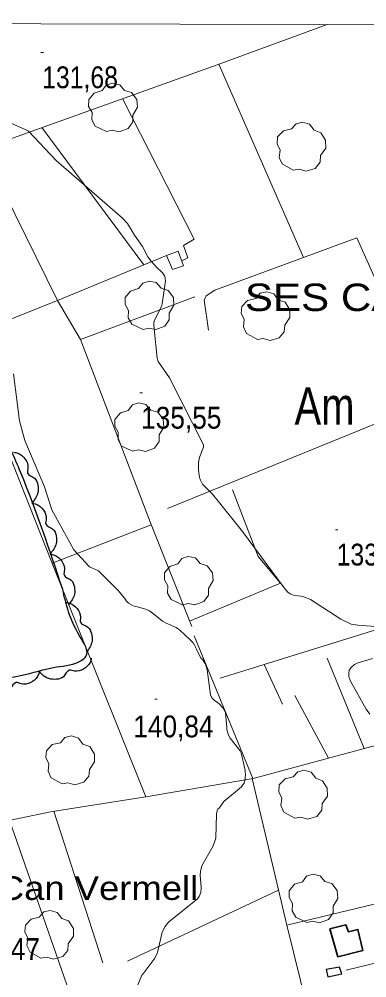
# Model space of a CAD drawing. Extents: x 480269 to 484877, y 4383588 to 4386804.
# Drawn here: x 481302.9 to 481442.4, y 4386072.2 to 4386456.6 of the extents above; entities that cross this region are included whole.
import ezdxf
from ezdxf.enums import TextEntityAlignment as Align

# ---------------------------------------------------------------- set-up
doc = ezdxf.new("R2010")
doc.units = 0
doc.header["$LTSCALE"] = 3.8
for name, color, linetype, lineweight in [('1', 7, 'Continuous', 13), ('21', 7, 'Continuous', 25), ('27', 7, 'Continuous', 25), ('29', 7, 'Continuous', 13), ('47', 7, 'Continuous', 35), ('51', 7, 'Continuous', 13), ('7', 7, 'Continuous', 13), ('9', 7, 'Continuous', 13)]:
    doc.layers.add(name, color=color, linetype=linetype, lineweight=lineweight)
doc.layers.add('31', color=7, linetype='Continuous')
doc.layers.add('5', color=7, linetype='Continuous')

msp = doc.modelspace()

# ---------------------------------------------------------------- linework, layer by layer
at = {"layer": '1'}
msp.add_lwpolyline([(480529.1, 4386456.6), (484105.5, 4386448.1), (484100.5, 4384135.8), (480523.1, 4384144.4)], close=True, dxfattribs=at)
at = {"layer": '21'}
msp.add_lwpolyline([(481432.41, 4386073.82), (481431.5, 4386076.48), (481426.07, 4386075.55), (481426.81, 4386072.69)], close=True, dxfattribs=at)
at = {"layer": '27'}
for points in [[(481320.35, 4386227.93), (481327.1, 4386209.36), (481329.69, 4386201.13), (481328.04, 4386199.61), (481317.88, 4386196.87), (481303.46, 4386193.44), (481292.76, 4386192), (481276.23, 4386194.04), (481268.74, 4386200.02), (481265.37, 4386207.33), (481265.15, 4386217.97), (481261.89, 4386231.76), (481257.97, 4386240.94), (481250.26, 4386263.55), (481243.38, 4386282.87), (481238.59, 4386293.38), (481231.16, 4386310.07), (481228.43, 4386322.5), (481233.94, 4386332.68), (481243.59, 4386341.49), (481255.64, 4386347.7), (481262.44, 4386352.76), (481268, 4386351.6), (481273.52, 4386343.13), (481280.01, 4386327.28), (481288.32, 4386308.12), (481295.44, 4386293.02), (481303.54, 4386274.74), (481320.35, 4386227.93)], [(481300.6, 4386282.93), (481302.34, 4386282.6), (481305.27, 4386280.19), (481306.41, 4386276.68), (481306.22, 4386274.63), (481309.08, 4386272.51), (481310.37, 4386269.82), (481310.41, 4386266.8), (481307.92, 4386262.5)], [(481307.93, 4386262.51), (481309.68, 4386262.18), (481312.61, 4386259.76), (481313.75, 4386256.25), (481313.56, 4386254.21), (481316.41, 4386252.09), (481317.7, 4386249.4), (481317.74, 4386246.37), (481315.26, 4386242.08)], [(481315.27, 4386242.08), (481317.01, 4386241.75), (481319.94, 4386239.34), (481321.08, 4386235.83), (481320.89, 4386233.79), (481323.75, 4386231.67), (481325.03, 4386228.97), (481325.08, 4386225.95), (481322.59, 4386221.66)], [(481321.28, 4386222.72), (481323.04, 4386222.51), (481326.12, 4386220.29), (481327.5, 4386216.87), (481327.44, 4386214.81), (481330.43, 4386212.89), (481331.89, 4386210.28), (481332.13, 4386207.27), (481329.94, 4386202.82)], [(481331.84, 4386200.4), (481331.34, 4386198.69), (481328.65, 4386196.01), (481325.05, 4386195.22), (481323.03, 4386195.6), (481320.65, 4386192.97), (481317.84, 4386191.95), (481314.83, 4386192.2), (481310.8, 4386195.09)], [(481310.87, 4386194.68), (481310.24, 4386193.02), (481307.35, 4386190.57), (481303.69, 4386190.07), (481301.71, 4386190.62), (481299.12, 4386188.19), (481296.24, 4386187.4), (481293.25, 4386187.9), (481289.47, 4386191.11)]]:
    msp.add_spline(points, degree=3, dxfattribs=at)
at = {"layer": '29'}
for points in [[(481337.97, 4386411.56), (481333.43, 4386413.68), (481332.02, 4386416.22), (481332.12, 4386419.2), (481330.75, 4386421.61), (481330.79, 4386424.36), (481332.95, 4386426.96), (481336.14, 4386427.96), (481337.79, 4386430.15), (481340.36, 4386430.98), (481343.22, 4386430.33), (481345.17, 4386428.06), (481347.98, 4386427.24), (481350.11, 4386424.39), (481350.35, 4386421.26), (481348.47, 4386418.11), (481348.47, 4386415.43), (481346.65, 4386412.82), (481343.03, 4386411.48), (481340.26, 4386412.11)], [(481412.89, 4386396.11), (481408.5, 4386398.54), (481407.28, 4386401.18), (481407.58, 4386404.14), (481406.38, 4386406.64), (481406.62, 4386409.38), (481408.95, 4386411.83), (481412.2, 4386412.6), (481414, 4386414.67), (481416.62, 4386415.32), (481419.43, 4386414.47), (481421.22, 4386412.07), (481423.97, 4386411.06), (481425.89, 4386408.07), (481425.91, 4386404.93), (481423.82, 4386401.91), (481423.63, 4386399.24), (481421.63, 4386396.76), (481417.93, 4386395.68), (481415.21, 4386396.5)], [(481352.63, 4386332.19), (481348.09, 4386334.31), (481346.68, 4386336.85), (481346.78, 4386339.83), (481345.41, 4386342.24), (481345.45, 4386344.99), (481347.61, 4386347.59), (481350.8, 4386348.59), (481352.45, 4386350.78), (481355.02, 4386351.61), (481357.88, 4386350.96), (481359.83, 4386348.69), (481362.64, 4386347.87), (481364.77, 4386345.02), (481365.01, 4386341.89), (481363.13, 4386338.74), (481363.13, 4386336.06), (481361.31, 4386333.45), (481357.69, 4386332.11), (481354.92, 4386332.74)], [(481398.52, 4386328.13), (481394.13, 4386330.56), (481392.91, 4386333.2), (481393.21, 4386336.16), (481392.01, 4386338.66), (481392.25, 4386341.4), (481394.58, 4386343.85), (481397.83, 4386344.62), (481399.63, 4386346.69), (481402.25, 4386347.34), (481405.06, 4386346.49), (481406.85, 4386344.09), (481409.6, 4386343.08), (481411.52, 4386340.09), (481411.54, 4386336.95), (481409.45, 4386333.93), (481409.26, 4386331.26), (481407.26, 4386328.78), (481403.56, 4386327.7), (481400.84, 4386328.52)], [(481348.51, 4386283.34), (481343.97, 4386285.46), (481342.56, 4386288), (481342.66, 4386290.98), (481341.29, 4386293.39), (481341.33, 4386296.14), (481343.49, 4386298.74), (481346.68, 4386299.74), (481348.33, 4386301.93), (481350.9, 4386302.76), (481353.76, 4386302.11), (481355.71, 4386299.84), (481358.52, 4386299.02), (481360.65, 4386296.17), (481360.89, 4386293.04), (481359.01, 4386289.89), (481359.01, 4386287.21), (481357.19, 4386284.6), (481353.57, 4386283.26), (481350.8, 4386283.89)], [(481368.37, 4386221.8), (481363.83, 4386223.92), (481362.42, 4386226.46), (481362.52, 4386229.44), (481361.15, 4386231.85), (481361.19, 4386234.6), (481363.35, 4386237.2), (481366.54, 4386238.2), (481368.19, 4386240.39), (481370.76, 4386241.22), (481373.62, 4386240.57), (481375.57, 4386238.3), (481378.38, 4386237.48), (481380.51, 4386234.63), (481380.75, 4386231.5), (481378.87, 4386228.35), (481378.87, 4386225.67), (481377.05, 4386223.06), (481373.43, 4386221.72), (481370.66, 4386222.35)], [(481320.12, 4386150.01), (481315.73, 4386152.44), (481314.51, 4386155.08), (481314.81, 4386158.04), (481313.61, 4386160.54), (481313.85, 4386163.28), (481316.18, 4386165.73), (481319.43, 4386166.5), (481321.23, 4386168.57), (481323.85, 4386169.22), (481326.66, 4386168.37), (481328.45, 4386165.97), (481331.2, 4386164.96), (481333.12, 4386161.97), (481333.14, 4386158.83), (481331.05, 4386155.81), (481330.86, 4386153.14), (481328.86, 4386150.66), (481325.16, 4386149.58), (481322.44, 4386150.4)], [(481413.55, 4386136.29), (481409.16, 4386138.72), (481407.94, 4386141.36), (481408.24, 4386144.32), (481407.04, 4386146.82), (481407.28, 4386149.56), (481409.61, 4386152.01), (481412.86, 4386152.78), (481414.66, 4386154.85), (481417.28, 4386155.5), (481420.09, 4386154.65), (481421.88, 4386152.25), (481424.63, 4386151.24), (481426.55, 4386148.25), (481426.57, 4386145.11), (481424.48, 4386142.09), (481424.29, 4386139.42), (481422.29, 4386136.94), (481418.59, 4386135.86), (481415.87, 4386136.68)], [(481418.4, 4386094.37), (481413.86, 4386096.49), (481412.45, 4386099.03), (481412.55, 4386102.01), (481411.18, 4386104.42), (481411.22, 4386107.17), (481413.38, 4386109.77), (481416.57, 4386110.77), (481418.22, 4386112.96), (481420.79, 4386113.79), (481423.65, 4386113.14), (481425.6, 4386110.87), (481428.41, 4386110.05), (481430.54, 4386107.2), (481430.78, 4386104.07), (481428.9, 4386100.92), (481428.9, 4386098.24), (481427.08, 4386095.63), (481423.46, 4386094.29), (481420.69, 4386094.92)], [(481311.63, 4386080.08), (481307.24, 4386082.51), (481306.02, 4386085.15), (481306.32, 4386088.11), (481305.12, 4386090.61), (481305.36, 4386093.35), (481307.69, 4386095.8), (481310.94, 4386096.57), (481312.74, 4386098.64), (481315.36, 4386099.29), (481318.17, 4386098.44), (481319.96, 4386096.04), (481322.71, 4386095.03), (481324.63, 4386092.04), (481324.65, 4386088.9), (481322.56, 4386085.88), (481322.37, 4386083.21), (481320.37, 4386080.73), (481316.67, 4386079.65), (481313.95, 4386080.47)]]:
    msp.add_lwpolyline(points, close=True, dxfattribs=at)
at = {"layer": '47', "lineweight": 13}
msp.add_lwpolyline([(481362.04, 4386361.8), (481366.73, 4386363.58), (481368.83, 4386357.66), (481364.41, 4386356.19)], close=True, dxfattribs=at)
at = {"layer": '47'}
msp.add_lwpolyline([(481430.75, 4386080.67), (481440.79, 4386083.23), (481438.85, 4386091.67), (481435.01, 4386090.73), (481433.99, 4386093.44), (481427.57, 4386091.91)], close=True, dxfattribs=at)
at = {"layer": '51'}
for p, q in [((481383.06, 4386438.6), (481417, 4386361.03)), ((481352.92, 4386358.05), (481311.92, 4386413.17)), ((481355.81, 4386253.91), (481316.12, 4386238.54)), ((481396.65, 4386152.16), (481373.18, 4386209.36)), ((481426.44, 4386200.35), (481441.29, 4386164.18)), ((481408.56, 4386182.02), (481401.2, 4386197.83)), ((481427, 4386160.33), (481413.54, 4386185.47)), ((481316.73, 4386139.06), (481336.43, 4386078.19)), ((481406.96, 4386107.34), (481346.42, 4386078.96))]:
    msp.add_line(p, q, dxfattribs=at)
for points in [[(481426.51, 4386454.47), (481382.4, 4386438.35), (481288.18, 4386404.68), (481318.33, 4386343.83), (481280.3, 4386328.64), (481266.64, 4386361.71)], [(481368.13, 4386359.65), (481370.54, 4386360.88), (481368.77, 4386365.85), (481373.14, 4386368.35), (481344.41, 4386424.78)], [(481362.35, 4386260.45), (481467.89, 4386303.29), (481438.44, 4386368.91), (481381.44, 4386347.94), (481377.95, 4386345.68), (481377.15, 4386343.89), (481378.9, 4386331.87)], [(481373.32, 4386345.33), (481327.55, 4386328.1), (481318.33, 4386343.83), (481362.04, 4386361.8)], [(481280.3, 4386328.64), (481316.03, 4386238.76), (481353.68, 4386144.85), (481396.75, 4386152.18), (481450.8, 4386166.74), (481535.15, 4386190.59)], [(481327.55, 4386328.1), (481355.53, 4386254.6), (481372.13, 4386213.13)], [(481371.3, 4386215.21), (481407.72, 4386230.41), (481398.81, 4386241.22), (481388.46, 4386267.87)], [(481523.39, 4386236.5), (481450.29, 4386213.13), (481383.58, 4386192.33)], [(481527.82, 4386121.49), (481410.24, 4386093.31), (481396.43, 4386152.13)], [(481353.68, 4386144.85), (481315.46, 4386138.85), (481280.62, 4386131.6), (481262.89, 4386130.87)], [(481299.01, 4386135.43), (481329.29, 4386048.69), (481313.76, 4386040.4), (481294.64, 4386030.93), (481284.32, 4386031.77), (481257.58, 4386020.54), (481256.46, 4386019.16)], [(481434.14, 4386075.34), (481523.45, 4386096.92), (481524.93, 4386096.02), (481520.06, 4386059.01), (481517.52, 4386027.24), (481514.41, 4385995.23), (481511.7, 4385953.56), (481507.84, 4385951.83), (481465.59, 4385939.83), (481462.37, 4385940.41), (481436.93, 4386054.6), (481520.98, 4386065.94)], [(481410.24, 4386093.31), (481418.41, 4386060.35), (481309.13, 4386001.65)]]:
    msp.add_lwpolyline(points, dxfattribs=at)
at = {"layer": '7'}
for p, q in [((481311.61, 4386443.29), (481312.61, 4386443.29)), ((481351.34, 4386306.79), (481352.34, 4386306.79)), ((481429.79, 4386251.92), (481430.79, 4386251.92)), ((481357.29, 4386183.94), (481358.29, 4386183.94))]:
    msp.add_line(p, q, dxfattribs=at)
at = {"layer": '9'}
for points in [[(481447.69, 4386212.92), (481438.79, 4386213.66), (481436.17, 4386214.09), (481432.01, 4386216.03), (481419.8, 4386223.93), (481417.59, 4386224.84), (481415.93, 4386225.23), (481413.54, 4386225.57), (481412.52, 4386225.81), (481411.87, 4386226.1), (481411.68, 4386226.21), (481410.77, 4386226.88), (481409.21, 4386228.61), (481392.51, 4386251.18), (481383.27, 4386262.63), (481380.45, 4386266.12), (481376.51, 4386270.19), (481376.14, 4386270.75), (481375.67, 4386271.73), (481375.32, 4386272.81), (481374.89, 4386275.78), (481374.9, 4386278.85), (481375.11, 4386280.35), (481375.35, 4386281.22), (481376.62, 4386284.33), (481376.82, 4386284.99), (481376.9, 4386285.89), (481363.24, 4386312.77), (481358.73, 4386319.33), (481358.32, 4386320.63), (481357.03, 4386332.46), (481356.89, 4386333.93), (481356.98, 4386334.95), (481357.25, 4386335.98), (481359.94, 4386341.35), (481360.23, 4386342.48), (481361.64, 4386351.72), (481361.54, 4386352.53), (481361.44, 4386352.97), (481361.15, 4386353.72), (481360.77, 4386354.4), (481360.54, 4386354.73), (481360.07, 4386355.26), (481358.24, 4386356.89), (481355.81, 4386359.52), (481354.56, 4386361.27), (481352.32, 4386365.42), (481349.15, 4386369.95), (481346.37, 4386374.71), (481344.35, 4386376.83), (481317.69, 4386399.95), (481306.56, 4386411.65), (481305.6, 4386412.22), (481299.03, 4386415.12)], [(481300.59, 4386314.36), (481303.05, 4386295.56), (481305.13, 4386287.72), (481313.06, 4386269.13), (481315.99, 4386259.93), (481324.84, 4386243.82), (481331.03, 4386237.18), (481331.4, 4386236.89), (481334.49, 4386235.54), (481334.76, 4386235.38), (481342.75, 4386227.38), (481345.66, 4386223.77), (481345.69, 4386223.63), (481345.69, 4386223.6), (481345.71, 4386223.56), (481345.83, 4386223.39), (481346.8, 4386222.5), (481347.66, 4386221.88), (481348.6, 4386221.41), (481349.56, 4386221.1), (481350.35, 4386221.02), (481353.61, 4386220.11), (481355.25, 4386219.32), (481355.35, 4386219.26), (481355.86, 4386218.85), (481357.52, 4386217.68), (481360.38, 4386215.28), (481361.85, 4386214.38), (481365.91, 4386212.72), (481367.34, 4386211.59), (481371.31, 4386207.84), (481371.75, 4386207.5), (481372.67, 4386206.52), (481373.31, 4386205.63), (481373.35, 4386205.56), (481373.53, 4386205.06), (481374.03, 4386204.02), (481374.54, 4386202.76), (481375.76, 4386200.57), (481376.05, 4386200.22), (481376.43, 4386199.83), (481377.43, 4386198.36), (481377.68, 4386197.87), (481377.74, 4386197.61), (481378.38, 4386195.71), (481379.65, 4386185.74), (481379.94, 4386184.98), (481380.01, 4386184.86), (481380.24, 4386184.54), (481381.35, 4386183.35), (481381.48, 4386183.25), (481382.47, 4386182.62), (481383.17, 4386182.09)], [(481435.69, 4386196.1), (481435.94, 4386196.46), (481436.5, 4386197.09), (481437.19, 4386197.65), (481437.42, 4386197.8), (481438.6, 4386198.39), (481444.74, 4386200.21)], [(481443.65, 4386177.93), (481442.17, 4386180.01), (481435.89, 4386191.16), (481435.23, 4386193.02), (481435.13, 4386194.11), (481435.16, 4386194.63), (481435.35, 4386195.43), (481435.69, 4386196.1)], [(481383.17, 4386182.09), (481383.56, 4386181.71), (481385.24, 4386179.7), (481385.35, 4386179.48), (481385.66, 4386178.53), (481386.25, 4386172.63), (481386.27, 4386171.78), (481386.91, 4386169.57), (481387.57, 4386168.32), (481391.56, 4386163.25), (481392.04, 4386162.44), (481393.5, 4386155.98), (481393.56, 4386155.36), (481393.55, 4386155.08), (481393.66, 4386153.51), (481393.44, 4386151.48), (481393.42, 4386151.38), (481393.41, 4386151.31), (481393.41, 4386151.18), (481393.37, 4386150.96), (481393.12, 4386150.34), (481392.71, 4386149.64), (481392.07, 4386148.85), (481384.98, 4386142.94), (481383.09, 4386140.28), (481382.81, 4386140.01), (481382.64, 4386139.79), (481382.53, 4386139.54), (481382.12, 4386138.06), (481382.06, 4386137.67), (481381.77, 4386128.32), (481381.66, 4386127.75), (481380.6, 4386124.93), (481376.21, 4386117.18), (481376.2, 4386116.99), (481375.71, 4386115.04), (481375.59, 4386113.2), (481375.93, 4386108.57), (481375.92, 4386107.87), (481375.84, 4386106.79), (481375.85, 4386106.57), (481375.82, 4386106.38), (481375.58, 4386105.71), (481375.13, 4386104.88), (481374.39, 4386103.87), (481362.88, 4386094.56), (481361.34, 4386092.65), (481361.34, 4386092.64), (481361.33, 4386092.63), (481361.31, 4386092.6), (481360.2, 4386090.26), (481360.14, 4386089.98), (481358.68, 4386083.43), (481358.4, 4386082.56), (481358.31, 4386082.15), (481357.3, 4386080.13), (481352.46, 4386073.76), (481352.08, 4386073.36), (481349.22, 4386066.26)]]:
    msp.add_lwpolyline(points, dxfattribs=at)

# ---------------------------------------------------------------- texts
at = {"layer": '31', "width": 0.8}
msp.add_text('Am', height=15, dxfattribs=at).set_placement((481425.43, 4386294), align=Align.CENTER)
at = {"layer": '5', "width": 1.15}
for s, height, p in [('SES CABANASSES', 11, (481393.45, 4386339.59)), ('Can Vermell', 9.5, (481294.34, 4386103.47))]:
    msp.add_text(s, height=height, dxfattribs=at).set_placement(p)
at = {"layer": '7'}
for s, width, p in [('131,68', 0.85, (481312.11, 4386428.92)), ('135,55', 0.9, (481351.84, 4386292.42)), ('133,61', 0.85, (481430.29, 4386237.55)), ('140,84', 0.9, (481348.68, 4386168.66)), ('143,47', 0.9, (481279.04, 4386079.39))]:
    msp.add_text(s, height=8.75, dxfattribs=dict(at, width=width)).set_placement(p)

doc.saveas('drawing.dxf')
